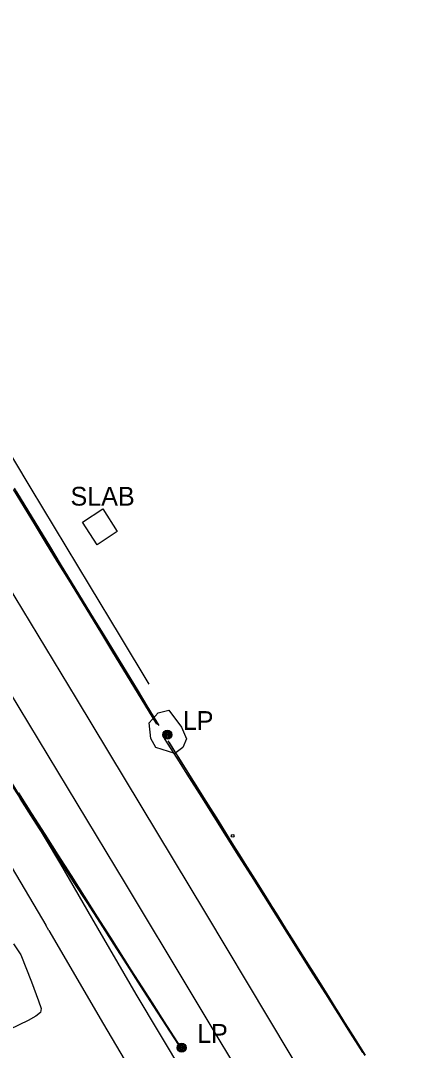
# Model space of a CAD drawing. Extents: x 368532 to 392481, y 10654822 to 10676899.
# Drawn here: x 379037.9 to 379144.4, y 10660747.9 to 10661022.5 of the extents above; entities that cross this region are included whole.
import ezdxf

# ---------------------------------------------------------------- set-up
doc = ezdxf.new("R2010")
doc.units = 0
for name, color, linetype in [('p_Catenary', 7, 'Continuous'), ('p_dtm retaining wall', 7, 'Continuous'), ('p_dtm slab', 7, 'Continuous'), ('p_railroad rr control', 7, 'Continuous'), ('p_road dirt road', 7, 'Continuous'), ('p_road general road feature', 7, 'Continuous'), ('p_structure unidentified', 7, 'Continuous'), ('p_utility general pole', 7, 'Continuous'), ('p_veg woods', 7, 'Continuous')]:
    doc.layers.add(name, color=color, linetype=linetype)

msp = doc.modelspace()

# ---------------------------------------------------------------- linework, layer by layer
at = {"layer": 'p_Catenary'}
for points in [[(379035.92, 10660897.47), (379038.85, 10660892.66), (379041.79, 10660887.85), (379044.73, 10660883.03), (379047.66, 10660878.22), (379050.6, 10660873.4), (379053.54, 10660868.59), (379056.47, 10660863.78), (379059.41, 10660858.96), (379062.35, 10660854.15), (379065.28, 10660849.33), (379068.22, 10660844.52), (379071.16, 10660839.71), (379074.09, 10660834.89)], [(379036.12, 10660897.8), (379039.05, 10660893), (379041.98, 10660888.21), (379044.91, 10660883.41), (379047.84, 10660878.62), (379050.76, 10660873.82), (379053.69, 10660869.03), (379056.62, 10660864.23), (379059.55, 10660859.44), (379062.48, 10660854.64), (379065.41, 10660849.85), (379068.34, 10660845.05), (379071.26, 10660840.26), (379074.19, 10660835.46)], [(379036.49, 10660897.17), (379039.94, 10660891.51), (379043.4, 10660885.84), (379046.85, 10660880.18), (379050.3, 10660874.52), (379053.76, 10660868.85), (379057.21, 10660863.19), (379060.66, 10660857.53), (379064.12, 10660851.86), (379067.57, 10660846.2), (379071.02, 10660840.54), (379074.48, 10660834.87)], [(379036.77, 10660896.86), (379039.7, 10660892.07), (379042.62, 10660887.28), (379045.54, 10660882.48), (379048.46, 10660877.69), (379051.38, 10660872.9), (379054.3, 10660868.11), (379057.22, 10660863.31), (379060.14, 10660858.52), (379063.06, 10660853.73), (379065.98, 10660848.93), (379068.9, 10660844.14), (379071.82, 10660839.35), (379074.74, 10660834.55)], [(379129.06, 10660747.33), (379125.76, 10660752.57), (379122.46, 10660757.8), (379119.16, 10660763.04), (379115.86, 10660768.28), (379112.56, 10660773.52), (379109.26, 10660778.75), (379105.96, 10660783.99), (379102.66, 10660789.23), (379099.36, 10660794.46), (379096.06, 10660799.7), (379092.76, 10660804.94), (379089.46, 10660810.17), (379086.16, 10660815.41), (379082.86, 10660820.65), (379079.56, 10660825.88), (379076.26, 10660831.12)], [(379129.22, 10660747.46), (379125.97, 10660752.65), (379122.72, 10660757.84), (379119.47, 10660763.03), (379116.22, 10660768.22), (379112.97, 10660773.41), (379109.72, 10660778.6), (379106.47, 10660783.79), (379103.22, 10660788.97), (379099.97, 10660794.16), (379096.72, 10660799.35), (379093.47, 10660804.54), (379090.22, 10660809.73), (379086.97, 10660814.92), (379083.72, 10660820.11), (379080.47, 10660825.3), (379077.22, 10660830.49)], [(379129.71, 10660746.6), (379126.44, 10660751.82), (379123.18, 10660757.04), (379119.91, 10660762.25), (379116.65, 10660767.47), (379113.38, 10660772.69), (379110.11, 10660777.9), (379106.85, 10660783.12), (379103.58, 10660788.34), (379100.32, 10660793.55), (379097.05, 10660798.77), (379093.79, 10660803.99), (379090.52, 10660809.2), (379087.26, 10660814.42), (379083.99, 10660819.64), (379080.72, 10660824.85), (379077.46, 10660830.07)], [(379129.76, 10660746.67), (379126.5, 10660751.88), (379123.23, 10660757.09), (379119.97, 10660762.3), (379116.7, 10660767.51), (379113.43, 10660772.72), (379110.17, 10660777.93), (379106.9, 10660783.14), (379103.64, 10660788.35), (379100.37, 10660793.56), (379097.11, 10660798.77), (379093.84, 10660803.98), (379090.58, 10660809.19), (379087.31, 10660814.4), (379084.05, 10660819.61), (379080.78, 10660824.82), (379077.51, 10660830.03)], [(379035.12, 10660819.25), (379038.83, 10660813.48), (379042.55, 10660807.72), (379046.26, 10660801.95), (379049.97, 10660796.18), (379053.68, 10660790.41), (379057.39, 10660784.65), (379061.1, 10660778.88), (379064.82, 10660773.11), (379068.53, 10660767.35), (379072.24, 10660761.58), (379075.95, 10660755.81), (379079.66, 10660750.04)], [(379035.78, 10660818.26), (379039.49, 10660812.49), (379043.2, 10660806.73), (379046.91, 10660800.96), (379050.63, 10660795.2), (379054.34, 10660789.43), (379058.05, 10660783.66), (379061.76, 10660777.9), (379065.47, 10660772.13), (379069.19, 10660766.37), (379072.9, 10660760.6), (379076.61, 10660754.84), (379080.32, 10660749.07)], [(379035.99, 10660817.84), (379039.7, 10660812.08), (379043.4, 10660806.31), (379047.11, 10660800.55), (379050.82, 10660794.79), (379054.53, 10660789.02), (379058.23, 10660783.26), (379061.94, 10660777.5), (379065.65, 10660771.74), (379069.36, 10660765.97), (379073.06, 10660760.21), (379076.77, 10660754.45), (379080.48, 10660748.69)], [(379037.32, 10660816.63), (379040.82, 10660811.12), (379044.32, 10660805.62), (379047.81, 10660800.11), (379051.31, 10660794.6), (379054.81, 10660789.09), (379058.3, 10660783.58), (379061.8, 10660778.07), (379065.3, 10660772.56), (379068.8, 10660767.05), (379072.29, 10660761.54), (379080.38, 10660748.79)], [(379037.64, 10660815.07), (379041.21, 10660809.53), (379044.78, 10660803.99), (379048.35, 10660798.45), (379051.92, 10660792.9), (379055.48, 10660787.36), (379059.05, 10660781.82), (379062.62, 10660776.28), (379066.19, 10660770.74), (379069.76, 10660765.19), (379073.33, 10660759.65), (379079.88, 10660749.47)]]:
    msp.add_lwpolyline(points, dxfattribs=at)
at = {"layer": 'p_dtm retaining wall'}
for p, q in [((379040.72, 10660897.79), (379029.15, 10660917.01)), ((379056.26, 10660871.95), (379040.72, 10660897.79)), ((379064.48, 10660858.3), (379056.26, 10660871.95)), ((379072.14, 10660845.57), (379064.48, 10660858.3))]:
    msp.add_line(p, q, dxfattribs=at)
at = {"layer": 'p_dtm slab'}
for p, q in [((379054.4, 10660888.77), (379059.8, 10660892.33)), ((379059.8, 10660892.33), (379063.6, 10660886.27)), ((379058.24, 10660882.69), (379054.4, 10660888.77)), ((379063.6, 10660886.27), (379058.24, 10660882.69))]:
    msp.add_line(p, q, dxfattribs=at)
at = {"layer": 'p_railroad rr control'}
for points in [[(378865.62, 10661153.05), (378897.1, 10661100.38), (378934.06, 10661038.48), (378973.54, 10660973.11), (379013.78, 10660905.94), (379052.64, 10660841.8), (379087.1, 10660784.56), (379120.73, 10660728.31), (379144.4, 10660688.64)], [(379130.1, 10660685.16), (379100.83, 10660734.15), (379065.82, 10660792.43), (379029.67, 10660852.15), (378997.09, 10660906.64), (378959.05, 10660969.85), (378921.51, 10661032.58), (378886.59, 10661091.01), (378851.09, 10661149.9)]]:
    msp.add_lwpolyline(points, dxfattribs=at)
at = {"layer": 'p_road dirt road'}
for p, q in [((379026.09, 10660834.64), (379040.06, 10660811.72)), ((379040.06, 10660811.72), (379048.5, 10660797.59)), ((379034.43, 10660798.48), (379044.6, 10660781.29)), ((379048.5, 10660797.59), (379056.79, 10660783.24)), ((379045.43, 10660779.88), (379044.6, 10660781.29)), ((379056.79, 10660783.24), (379068.62, 10660762.92)), ((379045.43, 10660779.88), (379059.99, 10660754.92)), ((379068.62, 10660762.92), (379082.74, 10660739.27)), ((379059.99, 10660754.92), (379073.15, 10660732.53))]:
    msp.add_line(p, q, dxfattribs=at)
at = {"layer": 'p_road general road feature'}
for p, q in [((379035.99, 10660776.37), (379037.98, 10660773.4)), ((379037.98, 10660773.4), (379040.77, 10660766.22)), ((379040.77, 10660766.22), (379042.64, 10660761.17)), ((379042.64, 10660761.17), (379043.37, 10660759.13)), ((379043.37, 10660759.13), (379043.22, 10660758.05)), ((379039.87, 10660755.94), (379034.96, 10660753.53)), ((379041.97, 10660757.04), (379039.87, 10660755.94)), ((379043.22, 10660758.05), (379041.97, 10660757.04))]:
    msp.add_line(p, q, dxfattribs=at)
at = {"layer": 'p_structure unidentified'}
msp.add_circle((379094.38, 10660805.16), 0.375, dxfattribs=at)
at = {"layer": 'p_utility general pole'}
for centre, radius in [((379076.97, 10660832.1), 1.19), ((379076.97, 10660832.1), 0.901), ((379076.97, 10660832.1), 0.608), ((379076.97, 10660832.1), 0.337), ((379076.97, 10660832.1), 0.12), ((379080.79, 10660748.66), 1.19), ((379080.79, 10660748.66), 0.901), ((379080.79, 10660748.66), 0.608), ((379080.79, 10660748.66), 0.337), ((379080.79, 10660748.66), 0.12)]:
    msp.add_circle(centre, radius, dxfattribs=at)
at = {"layer": 'p_veg woods'}
msp.add_lwpolyline([(379073.88, 10660828.66), (379072.56, 10660831.08), (379072.13, 10660835.31), (379074.57, 10660837.98), (379077.35, 10660838.69), (379080.79, 10660834.12), (379082.1, 10660831.02), (379081.14, 10660828.66), (379078.95, 10660827.11)], close=True, dxfattribs=at)

# ---------------------------------------------------------------- texts
at = {"layer": 'p_dtm slab'}
msp.add_text(' SLAB', height=5, dxfattribs=at).set_placement((379049.32, 10660893.19))
at = {"layer": 'p_utility general pole'}
for p in [(379081.09, 10660833.39), (379084.91, 10660749.95)]:
    msp.add_text('LP', height=5, dxfattribs=at).set_placement(p)

doc.saveas('drawing.dxf')
